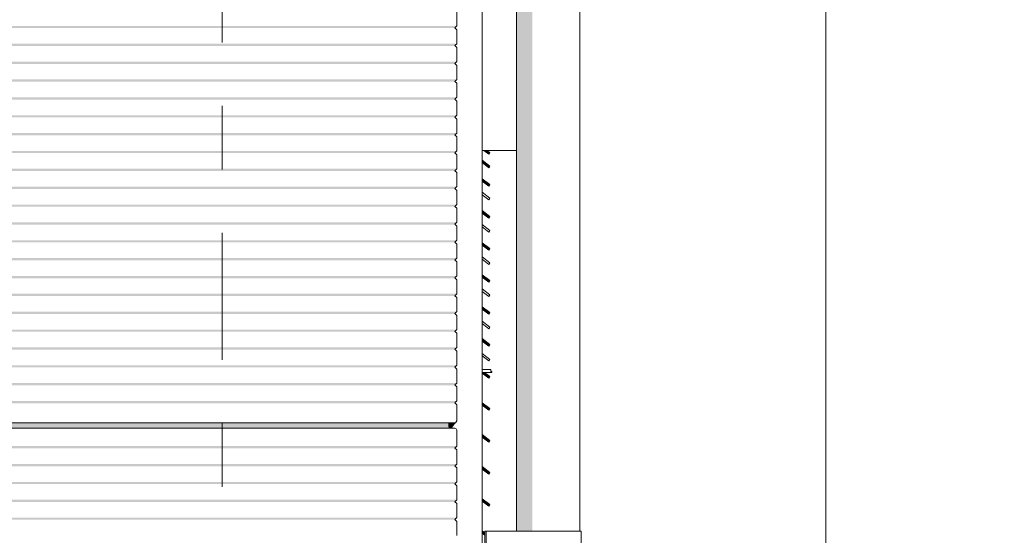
# Model space of a CAD drawing. Header units: metres. Extents: x -52 to 321, y -8 to 26.
# Tile 89 of 320: x -28.909 to -27.357, y 2.023 to 2.836. Entities that reach past the tile are written whole.
import ezdxf
from ezdxf.enums import TextEntityAlignment as Align

# ---------------------------------------------------------------- set-up
doc = ezdxf.new("R2010")
doc.units = ezdxf.units.M
doc.header["$MEASUREMENT"] = 0
doc.linetypes.add('Raster', pattern=[0.4, 0.2, -0.1, 0, -0.1])
for name, color, linetype in [('10 Fassade', 7, 'Continuous'), ('10 Wand außen', 7, 'Continuous'), ('30 Dachentwässerung', 7, 'Continuous'), ('90 Achsraster', 7, 'Continuous'), ('94 Genehmigungsplanung Bemaßung', 7, 'Continuous')]:
    doc.layers.add(name, color=color, linetype=linetype)
doc.styles.add('ERSTELLTER_STIL_1', font='arial.ttf')
doc.styles.add('ERSTELLTER_STIL_2', font='arial.ttf')
doc.dimstyles.new('ERSTELLTER_STIL__1', dxfattribs={"dimtxt": 0.25, "dimasz": 0.19, "dimexe": 0.18, "dimexo": 0.1, "dimgap": 0, "dimtad": 1, "dimtih": 1, "dimtoh": 1, "dimzin": 0, "dimdsep": 46, "dimtxsty": 'ERSTELLTER_STIL_2', "dimblk": 'ARROWHEAD_6', "dimblk1": 'ARROWHEAD_6', "dimblk2": 'ARROWHEAD_6', "dimcen": 0.09, "dimclrd": 7, "dimclre": 7, "dimclrt": 7, "dimazin": 0, "dimtfac": 1, "dimtdec": 4, "dimtmove": 0, "dimatfit": 3, "dimfxl": 1, "dimtolj": 1, "dimtzin": 0, "dimarcsym": 0})
doc.dimstyles.new('ERSTELLTER_STIL__3', dxfattribs={"dimtxt": 0.25, "dimasz": 0.19, "dimexe": 0.18, "dimexo": 0.1, "dimgap": 0, "dimtad": 1, "dimzin": 0, "dimdsep": 46, "dimtxsty": 'ERSTELLTER_STIL_2', "dimblk": 'ARROWHEAD_6', "dimblk1": 'ARROWHEAD_6', "dimblk2": 'ARROWHEAD_6', "dimcen": 0.09, "dimclrd": 7, "dimclre": 7, "dimclrt": 7, "dimazin": 0, "dimtfac": 1, "dimtdec": 4, "dimtmove": 0, "dimatfit": 3, "dimfxl": 1, "dimtolj": 1, "dimtzin": 0, "dimarcsym": 0})

# ---------------------------------------------------------------- blocks, each defined once
blk = doc.blocks.new('Standard-Rastermarker[3]_1', base_point=(-28.5897, 10))
at = {"layer": '90 Achsraster', "color": 14, "linetype": 'Raster', "lineweight": 18, "true_color": 0xa80000}
blk.add_line((-28.5897, 9), (-28.5897, -1), dxfattribs=at)
at = {"layer": '90 Achsraster', "color": 14, "lineweight": 18, "true_color": 0xa80000, "style": 'ERSTELLTER_STIL_1'}
for tag, p in [('AC_MarkerText_1_0', (-28.5897, 10.5)), ('AC_MarkerText_1_1', (-28.5897, -2.2))]:
    blk.add_attdef(tag, text='', height=0.3, rotation=360, dxfattribs=at).set_placement(p, align=Align.TOP_CENTER)
blk = doc.blocks.new('*D18', base_point=(-33357.279, 0))
at = {"layer": '94 Genehmigungsplanung Bemaßung', "color": 7, "linetype": 'Continuous', "lineweight": 13}
for p, q in [((-43.9997, 9.5481), (-43.9997, 9.9231)), ((-28.1801, 9.5481), (-28.1801, 9.9231)), ((-43.8997, 9.8356), (-44.0997, 9.6356)), ((-28.2801, 9.6356), (-28.0801, 9.8356)), ((-43.9997, 9.7356), (-28.1801, 9.7356)), ((-28.1801, 9.7356), (-28.0301, 9.7356))]:
    blk.add_line(p, q, dxfattribs=at)
at = {"layer": '94 Genehmigungsplanung Bemaßung', "color": 7, "lineweight": 13, "insert": (-36.5189, 9.7856), "char_height": 0.25, "attachment_point": 7, "style": 'ERSTELLTER_STIL_2'}
blk.add_mtext('\\A1;{\\pql;\\fArial|b0|i0|c0|p0;\\W1.000000;15,82}', dxfattribs=at)
blk = doc.blocks.new('ARROWHEAD_6')
at = {"color": 0, "linetype": 'Continuous', "lineweight": 0}
for p, q in [((-0.5, -0.5), (0.5, 0.5)), ((0, 0), (-1, 0))]:
    blk.add_line(p, q, dxfattribs=at)
blk = doc.blocks.new('*D23', base_point=(-33357.279, 0))
at = {"layer": '94 Genehmigungsplanung Bemaßung', "color": 7, "linetype": 'Continuous', "lineweight": 13}
for p, q in [((-28.5897, 8.9588), (-28.5897, 9.3338)), ((-28.1797, 8.9588), (-28.1797, 9.3338)), ((-28.4897, 9.2463), (-28.6897, 9.0463)), ((-28.2797, 9.0463), (-28.0797, 9.2463)), ((-28.5897, 9.1463), (-28.1797, 9.1463)), ((-28.1797, 9.1463), (-28.0297, 9.1463))]:
    blk.add_line(p, q, dxfattribs=at)
blk = doc.blocks.new('*D28', base_point=(-33357.279, 0))
at = {"layer": '94 Genehmigungsplanung Bemaßung', "color": 7, "linetype": 'Continuous', "lineweight": 13}
for p, q in [((-27.6382, 3.088), (-27.6382, 3.238)), ((-27.5382, 2.988), (-27.7382, 3.188)), ((-27.4507, 3.088), (-27.8257, 3.088)), ((-27.6382, -0.0354), (-27.6382, 3.088)), ((-27.7382, 0.0646), (-27.5382, -0.1354)), ((-27.4507, -0.0354), (-27.8257, -0.0354)), ((-27.6382, -0.1854), (-27.6382, -0.0354))]:
    blk.add_line(p, q, dxfattribs=at)
at = {"layer": '94 Genehmigungsplanung Bemaßung', "color": 7, "lineweight": 13, "insert": (-27.6283, 1.1297), "char_height": 0.25, "attachment_point": 7, "rotation": 90, "style": 'ERSTELLTER_STIL_2'}
blk.add_mtext('\\A1;{\\pql;\\fArial|b0|i0|c0|p0;\\W1.000000;3,12\\fArial|b0|i0|c0|p0;\\W1.000000;\\A1{\\H.66x;\\S5^  ;}}', dxfattribs=at)

msp = doc.modelspace()

# ---------------------------------------------------------------- hatches: boundary and pattern name
at = {"layer": '10 Fassade', "linetype": 'Continuous', "lineweight": 0, "true_color": 0x000000}
for points in [[(-28.2197, 2.8261), (-43.9597, 2.8261), (-43.9567, 2.8232), (-28.2227, 2.8232)], [(-43.9567, 2.8232), (-43.9572, 2.8226), (-28.2222, 2.8226), (-28.2227, 2.8232)], [(-28.2197, 2.798), (-43.9597, 2.798), (-43.9567, 2.795), (-28.2227, 2.795)], [(-43.9572, 2.7945), (-28.2222, 2.7945), (-28.2227, 2.795), (-43.9567, 2.795)], [(-43.9597, 2.7699), (-43.9567, 2.7669), (-28.2227, 2.7669), (-28.2197, 2.7699)], [(-43.9572, 2.7663), (-28.2222, 2.7663), (-28.2227, 2.7669), (-43.9567, 2.7669)], [(-28.2197, 2.7417), (-43.9597, 2.7417), (-43.9567, 2.7387), (-28.2227, 2.7387)], [(-43.9572, 2.7382), (-28.2222, 2.7382), (-28.2227, 2.7387), (-43.9567, 2.7387)], [(-28.2197, 2.7136), (-43.9597, 2.7136), (-43.9567, 2.7106), (-28.2227, 2.7106)], [(-43.9567, 2.7106), (-43.9572, 2.7101), (-28.2222, 2.7101), (-28.2227, 2.7106)], [(-43.9597, 2.6854), (-43.9567, 2.6824), (-28.2227, 2.6824), (-28.2197, 2.6854)], [(-43.9567, 2.6824), (-43.9572, 2.6819), (-28.2222, 2.6819), (-28.2227, 2.6824)], [(-28.2197, 2.6573), (-43.9597, 2.6573), (-43.9567, 2.6543), (-28.2227, 2.6543)], [(-43.9567, 2.6543), (-43.9572, 2.6538), (-28.2222, 2.6538), (-28.2227, 2.6543)], [(-28.2197, 2.6291), (-43.9597, 2.6291), (-43.9567, 2.6262), (-28.2227, 2.6262)], [(-43.9572, 2.6256), (-28.2222, 2.6256), (-28.2227, 2.6262), (-43.9567, 2.6262)], [(-28.2197, 2.601), (-43.9597, 2.601), (-43.9567, 2.598), (-38.321, 2.598), (-38.321, 2.6005), (-33.8383, 2.6005), (-33.8383, 2.598), (-28.2227, 2.598)], [(-33.8383, 2.5975), (-28.2222, 2.5975), (-28.2227, 2.598), (-33.8383, 2.598)], [(-28.2197, 2.5729), (-33.8383, 2.5729), (-33.8383, 2.5699), (-28.2227, 2.5699)], [(-33.8383, 2.5693), (-28.2222, 2.5693), (-28.2227, 2.5699), (-33.8383, 2.5699)], [(-28.2197, 2.5447), (-33.8383, 2.5447), (-33.8383, 2.5417), (-28.2227, 2.5417)], [(-33.8383, 2.5417), (-33.8383, 2.5412), (-28.2222, 2.5412), (-28.2227, 2.5417)], [(-28.2197, 2.5166), (-33.8383, 2.5166), (-33.8383, 2.5136), (-28.2227, 2.5136)], [(-33.8383, 2.5131), (-28.2222, 2.5131), (-28.2227, 2.5136), (-33.8383, 2.5136)], [(-33.8383, 2.4884), (-33.8383, 2.4854), (-28.2227, 2.4854), (-28.2197, 2.4884)], [(-33.8383, 2.4854), (-33.8383, 2.4849), (-28.2222, 2.4849), (-28.2227, 2.4854)], [(-33.8383, 2.4573), (-28.2227, 2.4573), (-28.2197, 2.4603), (-33.8383, 2.4603)], [(-33.8383, 2.4568), (-28.2222, 2.4568), (-28.2227, 2.4573), (-33.8383, 2.4573)], [(-33.8383, 2.4321), (-33.8383, 2.4291), (-28.2227, 2.4291), (-28.2197, 2.4321)], [(-33.8383, 2.4291), (-33.8383, 2.4286), (-28.2222, 2.4286), (-28.2227, 2.4291)], [(-33.8383, 2.404), (-33.8383, 2.401), (-28.2227, 2.401), (-28.2197, 2.404)], [(-33.8383, 2.401), (-33.8383, 2.4005), (-28.2222, 2.4005), (-28.2227, 2.401)], [(-28.2197, 2.3759), (-33.8383, 2.3759), (-33.8383, 2.3729), (-28.2227, 2.3729)], [(-33.8383, 2.3729), (-33.8383, 2.3723), (-28.2222, 2.3723), (-28.2227, 2.3729)], [(-28.2197, 2.3477), (-33.8383, 2.3477), (-33.8383, 2.3447), (-28.2227, 2.3447)], [(-33.8383, 2.3447), (-33.8383, 2.3442), (-28.2222, 2.3442), (-28.2227, 2.3447)], [(-33.8383, 2.3196), (-33.8383, 2.3166), (-28.2227, 2.3166), (-28.2197, 2.3196)], [(-33.8383, 2.3166), (-33.8383, 2.3161), (-28.2222, 2.3161), (-28.2227, 2.3166)], [(-33.8383, 2.2914), (-33.8383, 2.2884), (-28.2227, 2.2884), (-28.2197, 2.2914)], [(-33.8383, 2.2884), (-33.8383, 2.2879), (-28.2222, 2.2879), (-28.2227, 2.2884)], [(-28.2197, 2.2633), (-33.8383, 2.2633), (-33.8383, 2.2603), (-28.2227, 2.2603)], [(-33.8383, 2.2598), (-28.2222, 2.2598), (-28.2227, 2.2603), (-33.8383, 2.2603)], [(-33.8383, 2.2351), (-33.8383, 2.2321), (-28.2227, 2.2321), (-28.2197, 2.2351)], [(-33.8383, 2.2316), (-28.2222, 2.2316), (-28.2227, 2.2321), (-33.8383, 2.2321)], [(-33.8383, 2.2005), (-33.8383, 2.195), (-28.2324, 2.195), (-28.2324, 2.2005)], [(-33.8383, 2.195), (-33.8383, 2.1929), (-28.2316, 2.1929), (-28.2324, 2.195)], [(-33.8383, 2.1929), (-33.8383, 2.192), (-28.2294, 2.192), (-28.2316, 2.1929)], [(-28.2197, 2.1639), (-33.8383, 2.1639), (-33.8383, 2.1609), (-28.2227, 2.1609)], [(-33.8383, 2.1604), (-28.2222, 2.1604), (-28.2227, 2.1609), (-33.8383, 2.1609)], [(-33.8383, 2.1357), (-33.8383, 2.1327), (-28.2227, 2.1327), (-28.2197, 2.1357)], [(-33.8383, 2.1327), (-33.8383, 2.1322), (-28.2222, 2.1322), (-28.2227, 2.1327)], [(-33.8383, 2.1046), (-28.2227, 2.1046), (-28.2197, 2.1076), (-33.8383, 2.1076)], [(-33.8383, 2.1046), (-33.8383, 2.1041), (-28.2222, 2.1041), (-28.2227, 2.1046)], [(-33.8383, 2.0764), (-28.2227, 2.0764), (-28.2197, 2.0794), (-33.8383, 2.0794)], [(-33.8383, 2.0759), (-28.2222, 2.0759), (-28.2227, 2.0764), (-33.8383, 2.0764)], [(-33.8383, 2.0483), (-28.2227, 2.0483), (-28.2197, 2.0513), (-33.8383, 2.0513)], [(-33.8383, 2.0478), (-28.2222, 2.0478), (-28.2227, 2.0483), (-33.8383, 2.0483)]]:
    msp.add_hatch(color=18, dxfattribs=at).paths.add_polyline_path(points)
at = {"layer": '10 Wand außen', "linetype": 'Continuous', "lineweight": 0, "true_color": 0x000000}
for points in [[(-28.2197, 2.8261), (-28.2227, 2.8232), (-28.2222, 2.8226)], [(-28.2197, 2.798), (-28.2227, 2.795), (-28.2222, 2.7945)], [(-28.2197, 2.7699), (-28.2227, 2.7669), (-28.2222, 2.7663)], [(-28.2197, 2.7417), (-28.2227, 2.7387), (-28.2222, 2.7382)], [(-28.2197, 2.7136), (-28.2227, 2.7106), (-28.2222, 2.7101)], [(-28.2197, 2.6854), (-28.2227, 2.6824), (-28.2222, 2.6819)], [(-28.2197, 2.6573), (-28.2227, 2.6543), (-28.2222, 2.6538)], [(-28.2197, 2.6291), (-28.2227, 2.6262), (-28.2222, 2.6256)], [(-28.1724, 2.63), (-28.1771, 2.63), (-28.1694, 2.6239), (-28.1679, 2.6265)], [(-28.1797, 2.6146), (-28.1797, 2.6108), (-28.1694, 2.6027), (-28.1679, 2.6053)], [(-28.2197, 2.601), (-28.2227, 2.598), (-28.2222, 2.5975)], [(-28.1797, 2.5854), (-28.1797, 2.5816), (-28.1694, 2.5735), (-28.1679, 2.576)], [(-28.2197, 2.5729), (-28.2227, 2.5699), (-28.2222, 2.5693)], [(-28.2227, 2.5417), (-28.2222, 2.5412), (-28.2197, 2.5447)], [(-28.1797, 2.535), (-28.1797, 2.5312), (-28.1694, 2.523), (-28.1679, 2.5256)], [(-28.2227, 2.5136), (-28.2222, 2.5131), (-28.2197, 2.5166)], [(-28.2227, 2.4854), (-28.2222, 2.4849), (-28.2197, 2.4884)], [(-28.1797, 2.4845), (-28.1797, 2.4807), (-28.1694, 2.4726), (-28.1679, 2.4752)], [(-28.2227, 2.4573), (-28.2222, 2.4568), (-28.2197, 2.4603)], [(-28.2227, 2.4291), (-28.2222, 2.4286), (-28.2197, 2.4321)], [(-28.1797, 2.4341), (-28.1797, 2.4303), (-28.1694, 2.4222), (-28.1679, 2.4248)], [(-28.2197, 2.404), (-28.2227, 2.401), (-28.2222, 2.4005)], [(-28.2227, 2.3729), (-28.2222, 2.3723), (-28.2197, 2.3759)], [(-28.1797, 2.3837), (-28.1797, 2.3799), (-28.1694, 2.3717), (-28.1679, 2.3743)], [(-28.2227, 2.3447), (-28.2222, 2.3442), (-28.2197, 2.3477)], [(-28.1797, 2.3333), (-28.1797, 2.3295), (-28.1694, 2.3213), (-28.1679, 2.3239)], [(-28.2197, 2.3196), (-28.2227, 2.3166), (-28.2222, 2.3161)], [(-28.2197, 2.2914), (-28.2227, 2.2884), (-28.2222, 2.2879)], [(-28.1797, 2.28), (-28.1797, 2.279), (-28.1694, 2.2709), (-28.1679, 2.2735), (-28.1761, 2.28)], [(-28.2197, 2.2633), (-28.2227, 2.2603), (-28.2222, 2.2598)], [(-28.2197, 2.2351), (-28.2227, 2.2321), (-28.2222, 2.2316)], [(-28.1797, 2.2324), (-28.1797, 2.2286), (-28.1694, 2.2205), (-28.1679, 2.2231)], [(-28.2217, 2.2005), (-28.2324, 2.2005), (-28.2324, 2.195), (-28.2316, 2.1929), (-28.2294, 2.192), (-28.2277, 2.192)], [(-28.1797, 2.182), (-28.1797, 2.1782), (-28.1694, 2.17), (-28.1679, 2.1726)], [(-28.2197, 2.1639), (-28.2227, 2.1609), (-28.2222, 2.1604)], [(-28.2197, 2.1357), (-28.2227, 2.1327), (-28.2222, 2.1322)], [(-28.1797, 2.1316), (-28.1797, 2.1278), (-28.1694, 2.1196), (-28.1679, 2.1222)], [(-28.2197, 2.1076), (-28.2227, 2.1046), (-28.2222, 2.1041)], [(-28.2197, 2.0794), (-28.2227, 2.0764), (-28.2222, 2.0759)], [(-28.1797, 2.0811), (-28.1797, 2.0773), (-28.1694, 2.0692), (-28.1679, 2.0718)], [(-28.2197, 2.0513), (-28.2227, 2.0483), (-28.2222, 2.0478)], [(-28.1797, 2.0307), (-28.1797, 2.0269), (-28.1756, 2.0236), (-28.1756, 2.0274)]]:
    msp.add_hatch(color=18, dxfattribs=at).paths.add_polyline_path(points)
at = {"layer": '30 Dachentwässerung', "linetype": 'Continuous', "lineweight": 0, "true_color": 0x000000}
for points in [[(-28.119, 3.7), (-28.1257, 3.7), (-28.1257, 2.03), (-28.119, 2.03)], [(-28.119, 3.7), (-28.119, 2.03), (-28.1007, 2.03), (-28.1007, 3.7)]]:
    msp.add_hatch(color=18, dxfattribs=at).paths.add_polyline_path(points)

# ---------------------------------------------------------------- linework, layer by layer
at = {"layer": '10 Fassade', "color": 7, "linetype": 'Continuous', "lineweight": 13}
for p, q in [((-28.2197, 2.8483), (-28.2197, 2.8261)), ((-28.2197, 2.8261), (-28.2227, 2.8232)), ((-28.2197, 2.8261), (-28.2197, 2.8261)), ((-28.2227, 2.8232), (-28.2197, 2.8201)), ((-28.2197, 2.8201), (-28.2197, 2.798)), ((-28.2197, 2.8201), (-28.2197, 2.8201)), ((-28.2197, 2.798), (-28.2227, 2.795)), ((-28.2227, 2.795), (-28.2197, 2.792)), ((-28.2197, 2.798), (-28.2197, 2.798)), ((-28.2197, 2.792), (-28.2197, 2.7699)), ((-28.2197, 2.792), (-28.2197, 2.792)), ((-28.2197, 2.7699), (-28.2227, 2.7669)), ((-28.2227, 2.7669), (-28.2197, 2.7639)), ((-28.2197, 2.7699), (-28.2197, 2.7699)), ((-28.2197, 2.7639), (-28.2197, 2.7417)), ((-28.2197, 2.7639), (-28.2197, 2.7639)), ((-28.2197, 2.7417), (-28.2227, 2.7387)), ((-28.2227, 2.7387), (-28.2197, 2.7357)), ((-28.2197, 2.7417), (-28.2197, 2.7417)), ((-28.2197, 2.7357), (-28.2197, 2.7136)), ((-28.2197, 2.7357), (-28.2197, 2.7357)), ((-28.2197, 2.7136), (-28.2227, 2.7106)), ((-28.2227, 2.7106), (-28.2197, 2.7076)), ((-28.2197, 2.7136), (-28.2197, 2.7136)), ((-28.2197, 2.7076), (-28.2197, 2.6854)), ((-28.2197, 2.7076), (-28.2197, 2.7076)), ((-28.2197, 2.6854), (-28.2227, 2.6824)), ((-28.2197, 2.6854), (-28.2197, 2.6854)), ((-28.2227, 2.6824), (-28.2197, 2.6794)), ((-28.2197, 2.6794), (-28.2197, 2.6573)), ((-28.2197, 2.6794), (-28.2197, 2.6794)), ((-28.2197, 2.6573), (-28.2227, 2.6543)), ((-28.2227, 2.6543), (-28.2197, 2.6513)), ((-28.2197, 2.6573), (-28.2197, 2.6573)), ((-28.2197, 2.6513), (-28.2197, 2.6291)), ((-28.2197, 2.6513), (-28.2197, 2.6513)), ((-28.2197, 2.6291), (-28.2227, 2.6262)), ((-28.2227, 2.6262), (-28.2197, 2.6231)), ((-28.2197, 2.6291), (-28.2197, 2.6291)), ((-28.2197, 2.6231), (-28.2197, 2.601)), ((-28.2197, 2.6231), (-28.2197, 2.6231)), ((-28.2197, 2.601), (-28.2227, 2.598)), ((-28.2227, 2.598), (-28.2197, 2.595)), ((-28.2197, 2.601), (-28.2197, 2.601)), ((-28.2197, 2.595), (-28.2197, 2.5729)), ((-28.2197, 2.595), (-28.2197, 2.595)), ((-28.2197, 2.5729), (-28.2227, 2.5699)), ((-28.2227, 2.5699), (-28.2197, 2.5669)), ((-28.2197, 2.5729), (-28.2197, 2.5729)), ((-28.2197, 2.5669), (-28.2197, 2.5447)), ((-28.2197, 2.5669), (-28.2197, 2.5669)), ((-28.2197, 2.5447), (-28.2227, 2.5417)), ((-28.2197, 2.5447), (-28.2197, 2.5447)), ((-28.2227, 2.5417), (-28.2197, 2.5387)), ((-28.2197, 2.5387), (-28.2197, 2.5166)), ((-28.2197, 2.5387), (-28.2197, 2.5387)), ((-28.2197, 2.5166), (-28.2227, 2.5136)), ((-28.2227, 2.5136), (-28.2197, 2.5106)), ((-28.2197, 2.5166), (-28.2197, 2.5166)), ((-28.2197, 2.5106), (-28.2197, 2.4884)), ((-28.2197, 2.5106), (-28.2197, 2.5106)), ((-28.2197, 2.4884), (-28.2227, 2.4854)), ((-28.2227, 2.4854), (-28.2197, 2.4824)), ((-28.2197, 2.4884), (-28.2197, 2.4884)), ((-28.2197, 2.4824), (-28.2197, 2.4603)), ((-28.2197, 2.4824), (-28.2197, 2.4824)), ((-28.2197, 2.4603), (-28.2227, 2.4573)), ((-28.2227, 2.4573), (-28.2197, 2.4543)), ((-28.2197, 2.4603), (-28.2197, 2.4603)), ((-28.2197, 2.4543), (-28.2197, 2.4321)), ((-28.2197, 2.4543), (-28.2197, 2.4543)), ((-28.2197, 2.4321), (-28.2227, 2.4291)), ((-28.2227, 2.4291), (-28.2197, 2.4261)), ((-28.2197, 2.4321), (-28.2197, 2.4321)), ((-28.2197, 2.4261), (-28.2197, 2.404)), ((-28.2197, 2.4261), (-28.2197, 2.4261)), ((-28.2197, 2.404), (-28.2227, 2.401)), ((-28.2227, 2.401), (-28.2197, 2.398)), ((-28.2197, 2.404), (-28.2197, 2.404)), ((-28.2197, 2.398), (-28.2197, 2.3759)), ((-28.2197, 2.398), (-28.2197, 2.398)), ((-28.2197, 2.3759), (-28.2227, 2.3729)), ((-28.2197, 2.3759), (-28.2197, 2.3759)), ((-28.2227, 2.3729), (-28.2197, 2.3699)), ((-28.2197, 2.3699), (-28.2197, 2.3477)), ((-28.2197, 2.3699), (-28.2197, 2.3699)), ((-28.2197, 2.3477), (-28.2227, 2.3447)), ((-28.2227, 2.3447), (-28.2197, 2.3417)), ((-28.2197, 2.3477), (-28.2197, 2.3477)), ((-28.2197, 2.3417), (-28.2197, 2.3196)), ((-28.2197, 2.3417), (-28.2197, 2.3417)), ((-28.2197, 2.3196), (-28.2227, 2.3166)), ((-28.2227, 2.3166), (-28.2197, 2.3136)), ((-28.2197, 2.3196), (-28.2197, 2.3196)), ((-28.2197, 2.3136), (-28.2197, 2.2914)), ((-28.2197, 2.3136), (-28.2197, 2.3136)), ((-28.2197, 2.2914), (-28.2227, 2.2884)), ((-28.2227, 2.2884), (-28.2197, 2.2854)), ((-28.2197, 2.2914), (-28.2197, 2.2914)), ((-28.2197, 2.2854), (-28.2197, 2.2633)), ((-28.2197, 2.2854), (-28.2197, 2.2854)), ((-28.2197, 2.2633), (-28.2227, 2.2603)), ((-28.2227, 2.2603), (-28.2197, 2.2573)), ((-28.2197, 2.2633), (-28.2197, 2.2633)), ((-28.2197, 2.2573), (-28.2197, 2.2351)), ((-28.2197, 2.2573), (-28.2197, 2.2573)), ((-28.2197, 2.2351), (-28.2227, 2.2321)), ((-28.2197, 2.2351), (-28.2197, 2.2351)), ((-28.2227, 2.2321), (-28.2197, 2.2291)), ((-28.2197, 2.2291), (-28.2197, 2.204)), ((-28.2197, 2.2291), (-28.2197, 2.2291)), ((-28.2197, 2.204), (-28.2217, 2.2005)), ((-33.8383, 2.2005), (-28.2217, 2.2005)), ((-33.8383, 2.192), (-28.2227, 2.192)), ((-28.2324, 2.2005), (-28.2324, 2.195)), ((-28.2324, 2.195), (-28.2316, 2.1929)), ((-28.2316, 2.1929), (-28.2294, 2.192)), ((-28.2294, 2.192), (-28.2294, 2.192)), ((-28.2227, 2.192), (-28.2206, 2.1911)), ((-28.2206, 2.1911), (-28.2197, 2.189)), ((-28.2206, 2.1911), (-28.2206, 2.1911)), ((-28.2197, 2.189), (-28.2197, 2.1639)), ((-28.2197, 2.1639), (-28.2227, 2.1609)), ((-28.2227, 2.1609), (-28.2197, 2.1579)), ((-28.2197, 2.1639), (-28.2197, 2.1639)), ((-28.2197, 2.1579), (-28.2197, 2.1357)), ((-28.2197, 2.1579), (-28.2197, 2.1579)), ((-28.2197, 2.1357), (-28.2227, 2.1327)), ((-28.2227, 2.1327), (-28.2197, 2.1297)), ((-28.2197, 2.1297), (-28.2197, 2.1076)), ((-28.2197, 2.1297), (-28.2197, 2.1297)), ((-28.2197, 2.1076), (-28.2227, 2.1046)), ((-28.2227, 2.1046), (-28.2197, 2.1016)), ((-28.2197, 2.1076), (-28.2197, 2.1076)), ((-28.2197, 2.1016), (-28.2197, 2.0794)), ((-28.2197, 2.1016), (-28.2197, 2.1016)), ((-28.2197, 2.0794), (-28.2227, 2.0764)), ((-28.2197, 2.0794), (-28.2197, 2.0794)), ((-28.2227, 2.0764), (-28.2197, 2.0734)), ((-28.2197, 2.0734), (-28.2197, 2.0513)), ((-28.2197, 2.0734), (-28.2197, 2.0734)), ((-28.2197, 2.0513), (-28.2227, 2.0483)), ((-28.2227, 2.0483), (-28.2197, 2.0453)), ((-28.2197, 2.0453), (-28.2197, 2.0232)), ((-28.2197, 2.0453), (-28.2197, 2.0453))]:
    msp.add_line(p, q, dxfattribs=at)
at = {"layer": '10 Wand außen', "color": 7, "linetype": 'Continuous', "lineweight": 13}
for p, q in [((-28.1797, 0), (-28.1797, 3.35)), ((-28.1797, 2.63), (-28.1257, 2.63)), ((-28.1694, 2.6239), (-28.1771, 2.63)), ((-28.1724, 2.63), (-28.1679, 2.6265)), ((-28.1679, 2.6265), (-28.1694, 2.6239)), ((-28.1797, 2.6146), (-28.1679, 2.6053)), ((-28.1694, 2.6027), (-28.1797, 2.6108)), ((-28.1679, 2.6053), (-28.1694, 2.6027)), ((-28.1797, 2.5854), (-28.1679, 2.576)), ((-28.1694, 2.5735), (-28.1797, 2.5816)), ((-28.1679, 2.576), (-28.1694, 2.5735)), ((-28.1797, 2.5639), (-28.1679, 2.5545)), ((-28.1694, 2.5519), (-28.1797, 2.5601)), ((-28.1679, 2.5545), (-28.1694, 2.5519)), ((-28.1797, 2.535), (-28.1679, 2.5256)), ((-28.1694, 2.523), (-28.1797, 2.5312)), ((-28.1679, 2.5256), (-28.1694, 2.523)), ((-28.1797, 2.5131), (-28.1679, 2.5037)), ((-28.1694, 2.5012), (-28.1797, 2.5093)), ((-28.1679, 2.5037), (-28.1694, 2.5012)), ((-28.1797, 2.4845), (-28.1679, 2.4752)), ((-28.1694, 2.4726), (-28.1797, 2.4807)), ((-28.1679, 2.4752), (-28.1694, 2.4726)), ((-28.1797, 2.4623), (-28.1679, 2.453)), ((-28.1694, 2.4504), (-28.1797, 2.4585)), ((-28.1679, 2.453), (-28.1694, 2.4504)), ((-28.1797, 2.4341), (-28.1679, 2.4248)), ((-28.1694, 2.4222), (-28.1797, 2.4303)), ((-28.1679, 2.4248), (-28.1694, 2.4222)), ((-28.1797, 2.4116), (-28.1679, 2.4022)), ((-28.1694, 2.3996), (-28.1797, 2.4078)), ((-28.1679, 2.4022), (-28.1694, 2.3996)), ((-28.1797, 2.3837), (-28.1679, 2.3743)), ((-28.1694, 2.3717), (-28.1797, 2.3799)), ((-28.1679, 2.3743), (-28.1694, 2.3717)), ((-28.1797, 2.3608), (-28.1679, 2.3514)), ((-28.1694, 2.3489), (-28.1797, 2.357)), ((-28.1679, 2.3514), (-28.1694, 2.3489)), ((-28.1797, 2.3333), (-28.1679, 2.3239)), ((-28.1694, 2.3213), (-28.1797, 2.3295)), ((-28.1679, 2.3239), (-28.1694, 2.3213)), ((-28.1797, 2.31), (-28.1679, 2.3007)), ((-28.1694, 2.2981), (-28.1797, 2.3062)), ((-28.1679, 2.3007), (-28.1694, 2.2981)), ((-28.1797, 2.2845), (-28.1662, 2.2845)), ((-28.1662, 2.2845), (-28.1662, 2.2815)), ((-28.1662, 2.2815), (-28.1647, 2.2815)), ((-28.1647, 2.2815), (-28.1647, 2.28)), ((-28.1647, 2.28), (-28.1797, 2.28)), ((-28.1694, 2.2709), (-28.1797, 2.279)), ((-28.1761, 2.28), (-28.1679, 2.2735)), ((-28.1679, 2.2735), (-28.1694, 2.2709)), ((-28.1797, 2.2324), (-28.1679, 2.2231)), ((-28.1694, 2.2205), (-28.1797, 2.2286)), ((-28.1679, 2.2231), (-28.1694, 2.2205)), ((-28.1797, 2.182), (-28.1679, 2.1726)), ((-28.1694, 2.17), (-28.1797, 2.1782)), ((-28.1679, 2.1726), (-28.1694, 2.17)), ((-28.1797, 2.1316), (-28.1679, 2.1222)), ((-28.1694, 2.1196), (-28.1797, 2.1278)), ((-28.1679, 2.1222), (-28.1694, 2.1196)), ((-28.1797, 2.0811), (-28.1679, 2.0718)), ((-28.1694, 2.0692), (-28.1797, 2.0773)), ((-28.1679, 2.0718), (-28.1694, 2.0692)), ((-28.1797, 2.0307), (-28.1756, 2.0274)), ((-28.1756, 2.0236), (-28.1797, 2.0269))]:
    msp.add_line(p, q, dxfattribs=at)
at = {"layer": '30 Dachentwässerung', "color": 7, "linetype": 'Continuous', "lineweight": 13}
for p, q in [((-28.1257, 3.7), (-28.1257, 2.03)), ((-28.0257, 3.7), (-28.0257, 2.03)), ((-28.1736, 2.03), (-28.1756, 2.03)), ((-28.1756, 2), (-28.1756, 2.03)), ((-28.0756, 2.03), (-28.1736, 2.03)), ((-28.1736, 2), (-28.1736, 2.03)), ((-28.0496, 2.03), (-28.0756, 2.03)), ((-28.0305, 2.03), (-28.0496, 2.03)), ((-28.0236, 2.03), (-28.0305, 2.03)), ((-28.0236, 2), (-28.0236, 2.03))]:
    msp.add_line(p, q, dxfattribs=at)

# ---------------------------------------------------------------- block references
at = {"layer": '90 Achsraster', "color": 7, "linetype": 'Continuous', "lineweight": 18}
msp.add_blockref('Standard-Rastermarker[3]_1', (-28.5897, 10), dxfattribs=at)

# ---------------------------------------------------------------- dimensions: what is measured, and where the dimension line sits
at = {"layer": '94 Genehmigungsplanung Bemaßung', "color": 7, "linetype": 'Continuous', "lineweight": 13}
for base, p1, p2, picture, middle in [((-28.1797, 9.1463), (-28.5897, 10.35), (-28.1797, 1.21), '*D23', (-28.8808, 9.3213)), ((-28.1801, 9.7356), (-43.9997, 1.2), (-28.1801, 1.2), '*D18', (-36.1001, 9.9106))]:
    dim = msp.add_linear_dim(base=base, p1=p1, p2=p2, dimstyle='ERSTELLTER_STIL__1', dxfattribs=at)
    dim.commit()
    dim.dimension.update_dxf_attribs({"geometry": picture, "text_midpoint": middle, "dimtype": 160})
dim = msp.add_linear_dim(base=(-27.6382, 3.088), p1=(-27.0502, -0.0354), p2=(-28.1797, 3.088), angle=90, dimstyle='ERSTELLTER_STIL__3', dxfattribs=at)
dim.commit()
dim.dimension.update_dxf_attribs({"geometry": '*D28', "text_midpoint": (-27.8132, 1.79), "dimtype": 160, "text_rotation": 90})

doc.saveas('drawing.dxf')
